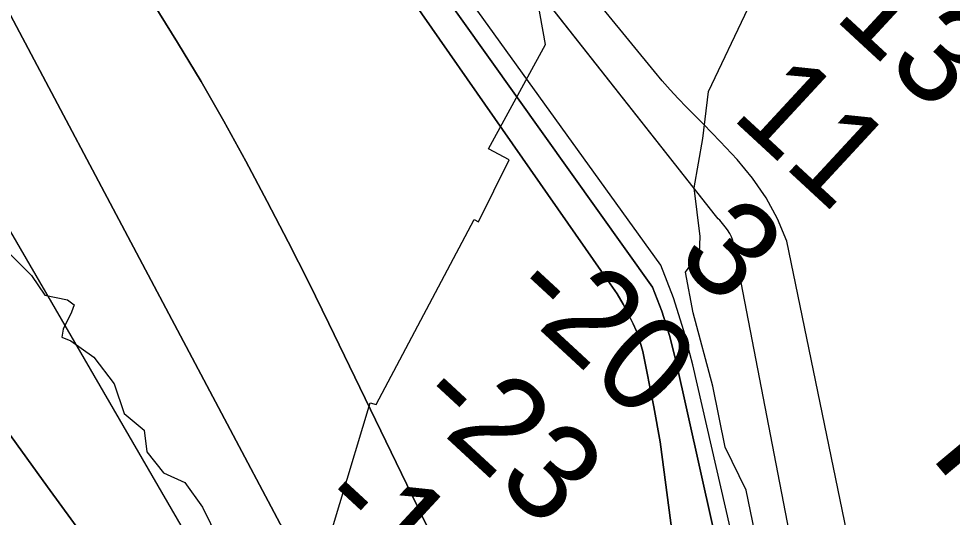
# Model space of a CAD drawing. Extents: x 3161665 to 3199565, y 885729 to 911164.
# Drawn here: x 3176646 to 3177300, y 907706 to 908056 of the extents above; entities that cross this region are included whole.
import ezdxf

# ---------------------------------------------------------------- set-up
doc = ezdxf.new("R2010")
doc.units = 0
for name, color, linetype in [('V-RIVR-EDGE', 7, 'Continuous'), ('V-RIVR-RANG', 7, 'Continuous'), ('V-RIVR-RANG-IDEN', 7, 'Continuous'), ('V-RRAP-RVMT', 7, 'Continuous'), ('V-TOPO-DPTH', 7, 'Continuous'), ('V-TOPO-MINR', 7, 'Continuous')]:
    doc.layers.add(name, color=color, linetype=linetype)

msp = doc.modelspace()

# ---------------------------------------------------------------- linework, layer by layer
at = {"layer": 'V-RIVR-EDGE'}
for points in [[(3177165.8, 907674.28), (3177155.3, 907725.11), (3177140.59, 907755.17), (3177131.92, 907798.15), (3177118.2, 907849.45), (3177112.72, 907878.1), (3177122.46, 907891.47), (3177122.95, 907903.01), (3177118.87, 907937.2), (3177124.96, 907971.83), (3177128.74, 908004.61), (3177156.6, 908063.2), (3177170.03, 908078.87), (3177178.4, 908099.64), (3177204.79, 908127.74), (3177209.92, 908148.05), (3177221.49, 908158.19), (3177234, 908172.94), (3177243.73, 908184.46), (3177245.15, 908198.77), (3177247.48, 908205.7), (3177261.82, 908213.97), (3177279.88, 908235.64), (3177303.13, 908296.55)], [(3176639.82, 907890.58), (3176654.57, 907875.76), (3176664.07, 907861.91), (3176679.8, 907858.53), (3176684.56, 907855.18), (3176682.64, 907849.94), (3176676.89, 907838.03), (3176675.92, 907832.31), (3176682.12, 907829.91), (3176698.3, 907818.43), (3176712.56, 907799.79), (3176719.66, 907778.79), (3176733.46, 907767.31), (3176735.33, 907752.05), (3176747.22, 907737.24), (3176761.99, 907730.52), (3176774.34, 907713.33), (3176785.73, 907690.41)]]:
    msp.add_lwpolyline(points, dxfattribs=at)
at = {"layer": 'V-RRAP-RVMT'}
msp.add_lwpolyline([(3176849.33, 907645.18), (3176891.77, 907786.38), (3176896.08, 907785.31), (3176964.69, 907914.93), (3176967.66, 907913.39), (3176989.14, 907956.67), (3176974.75, 907964.44), (3177014.65, 908037.66), (3177007.13, 908079.44), (3177013.82, 908102.64), (3177004.06, 908107.12), (3177029.07, 908169.45), (3177033.79, 908168.86), (3177045.46, 908211.18), (3177057.51, 908208.85), (3177059.49, 908212.39), (3177061.72, 908282.58), (3177067.54, 908328.2), (3177102.62, 908590.09), (3177131.04, 908745.93)], dxfattribs=at)
at = {"layer": 'V-TOPO-DPTH'}
for points in [[(3177295.19, 907127.35), (3177146.69, 907897.38), (3177145.96, 907900.11), (3177145.01, 907902.75), (3177143.7, 907905.22), (3177142.17, 907907.6), (3177140.53, 907909.79), (3177139.61, 907910.97), (3177138.67, 907912.14), (3177137.68, 907913.27), (3177136.67, 907914.38), (3177135.66, 907915.49), (3177134.67, 907916.62), (3177133.72, 907917.78), (3176808.87, 908330.46), (3176782.44, 908387.13), (3176771.9, 908427.84), (3176759.61, 908480.94), (3176752.59, 908518.11), (3176731.44, 908560.62), (3176681.91, 908616.01)], [(3176657.81, 908589.86), (3176713.72, 908539.41), (3176720.76, 908516.4), (3176720.72, 908495.16), (3176720.65, 908450.93), (3176722.34, 908404.92), (3176725.83, 908378.37), (3177089.68, 907867.53), (3177096.18, 907850.76), (3177101.5, 907833.58), (3177106.03, 907816.13), (3177173.72, 907512.03)], [(3176657.81, 908589.86), (3176713.72, 908539.41), (3176720.76, 908516.4), (3176720.72, 908495.16), (3176720.65, 908450.93), (3176722.34, 908404.92), (3176725.83, 908378.37), (3177089.68, 907867.53), (3177096.18, 907850.76), (3177101.5, 907833.58), (3177106.03, 907816.13), (3177173.72, 907512.03)], [(3177206.23, 906913.65), (3177094.96, 907758.96), (3177090.61, 907783.51), (3177082.75, 907822.29), (3177081.53, 907827.31), (3177080.06, 907832.24), (3177078.22, 907837.05), (3177076.13, 907841.78), (3177073.15, 907847.88), (3177069.15, 907855.44), (3177064.83, 907862.81), (3177060.05, 907869.88), (3177054.96, 907876.75), (3176649.2, 908459.51), (3176599.17, 908526.24)], [(3176599.17, 908526.24), (3176649.2, 908459.51), (3177054.96, 907876.75), (3177060.05, 907869.88), (3177064.83, 907862.81), (3177069.15, 907855.44), (3177073.15, 907847.88), (3177076.13, 907841.78), (3177078.22, 907837.05), (3177080.06, 907832.24), (3177081.53, 907827.31), (3177082.75, 907822.29), (3177090.61, 907783.51), (3177094.96, 907758.96), (3177206.23, 906913.65)], [(3176507.89, 908427.2), (3176563.28, 908342.66), (3176581.93, 908314.71), (3176740.13, 908066.24), (3176757.01, 908039.07), (3176773.48, 908011.67), (3176789.34, 907983.91), (3176804.79, 907955.91), (3176819.76, 907927.64), (3176834.48, 907899.24), (3176848.83, 907870.66), (3176862.94, 907841.95), (3176939.2, 907684.17)], [(3176939.2, 907684.17), (3176862.94, 907841.95), (3176848.83, 907870.66), (3176834.48, 907899.24), (3176819.76, 907927.64), (3176804.79, 907955.91), (3176789.34, 907983.91), (3176773.48, 908011.67), (3176757.01, 908039.07), (3176740.13, 908066.24), (3176581.93, 908314.71), (3176563.28, 908342.66), (3176507.89, 908427.2)], [(3176456.85, 908371.82), (3176497.7, 908325.37), (3176497.93, 908325.12), (3176498.15, 908324.87), (3176498.35, 908324.61), (3176498.55, 908324.34), (3176499.79, 908322.56), (3176500.55, 908321.38), (3176501.27, 908320.16), (3176501.91, 908318.91), (3176502.49, 908317.62), (3176871.87, 907620.54)], [(3176871.87, 907620.54), (3176502.49, 908317.62), (3176501.91, 908318.91), (3176501.27, 908320.16), (3176500.55, 908321.38), (3176499.79, 908322.56), (3176498.55, 908324.34), (3176498.35, 908324.61), (3176498.15, 908324.87), (3176497.93, 908325.12), (3176497.7, 908325.37), (3176456.85, 908371.82)], [(3177295.19, 907127.35), (3177146.69, 907897.38), (3177145.96, 907900.11), (3177145.01, 907902.75), (3177143.7, 907905.22), (3177142.17, 907907.6), (3177140.53, 907909.79), (3177139.61, 907910.97), (3177138.67, 907912.14), (3177137.68, 907913.27), (3177136.67, 907914.38), (3177135.66, 907915.49), (3177134.67, 907916.62), (3177133.72, 907917.78), (3176905.63, 908207.55), (3176898.95, 908216.04), (3176942.42, 908251.19), (3176949.3, 908242.18), (3176949.3, 908242.18)], [(3176803.29, 907538.73), (3176665.81, 907727.48), (3176612.02, 907802.11), (3176558.72, 907877.09), (3176506.18, 907952.6), (3176454.13, 908028.46), (3176353.88, 908176.15), (3176352.34, 908178.44), (3176350.83, 908180.74), (3176349.34, 908183.05), (3176347.87, 908185.38), (3176344, 908191.59), (3176340.54, 908196.98), (3176336.99, 908202.31), (3176333.31, 908207.55), (3176329.53, 908212.73), (3176320.88, 908224.29)], [(3176320.88, 908224.29), (3176329.53, 908212.73), (3176333.31, 908207.55), (3176336.99, 908202.31), (3176340.54, 908196.98), (3176344, 908191.59), (3176347.87, 908185.38), (3176349.34, 908183.05), (3176350.83, 908180.74), (3176352.34, 908178.44), (3176353.88, 908176.15), (3176454.13, 908028.46), (3176506.18, 907952.6), (3176558.72, 907877.09), (3176612.02, 907802.11), (3176665.81, 907727.48), (3176803.29, 907538.73)]]:
    msp.add_lwpolyline(points, dxfattribs=at)
at = {"layer": 'V-TOPO-MINR'}
for points in [[(3177355.05, 907067.7), (3177183.7, 907899.84), (3177177.1, 907915.4), (3177169.29, 907930.22), (3177159.69, 907943.95), (3177148.89, 907956.94), (3177136.96, 907969.56), (3177131.15, 907975.65), (3177125.31, 907981.69), (3177119.41, 907987.68), (3177113.47, 907993.64), (3177107.61, 907999.66), (3177101.91, 908005.82), (3177096.44, 908012.19), (3177091.12, 908018.69), (3176831.87, 908335.73), (3176811.98, 908389.18), (3176791.38, 908445.5), (3176768.5, 908512.78), (3176749.14, 908567.66), (3176693.45, 908628.53)], [(3177295.19, 907127.35), (3177146.69, 907897.38), (3177145.96, 907900.11), (3177145.01, 907902.75), (3177143.7, 907905.22), (3177142.17, 907907.6), (3177140.53, 907909.79), (3177139.61, 907910.97), (3177138.67, 907912.14), (3177137.68, 907913.27), (3177136.67, 907914.38), (3177135.66, 907915.49), (3177134.67, 907916.62), (3177133.72, 907917.78), (3176808.87, 908330.46), (3176782.44, 908387.13), (3176771.9, 908427.84), (3176759.61, 908480.94), (3176752.59, 908518.11), (3176731.44, 908560.62), (3176681.91, 908616.01)], [(3177241.27, 907274.28), (3177117.87, 907813.09), (3177111.61, 907836.75), (3177104.31, 907860.05), (3177095.47, 907882.8), (3176773.5, 908330.52), (3176759.42, 908371.24), (3176745.35, 908417.27), (3176741.9, 908466.82), (3176734.91, 908518.14), (3176729.63, 908535.85), (3176668.72, 908601.7)], [(3177173.72, 907512.03), (3177106.03, 907816.13), (3177101.5, 907833.58), (3177096.18, 907850.76), (3177089.68, 907867.53), (3176725.83, 908378.37), (3176722.34, 908404.92), (3176720.65, 908450.93), (3176720.72, 908495.16), (3176720.76, 908516.4), (3176713.72, 908539.41), (3176657.81, 908589.86)], [(3177206.23, 906913.65), (3177094.96, 907758.96), (3177090.61, 907783.51), (3177082.75, 907822.29), (3177081.53, 907827.31), (3177080.06, 907832.24), (3177078.22, 907837.05), (3177076.13, 907841.78), (3177073.15, 907847.88), (3177069.15, 907855.44), (3177064.83, 907862.81), (3177060.05, 907869.88), (3177054.96, 907876.75), (3176649.2, 908459.51), (3176599.17, 908526.24)], [(3176507.89, 908427.2), (3176563.28, 908342.66), (3176581.93, 908314.71), (3176740.13, 908066.24), (3176757.01, 908039.07), (3176773.48, 908011.67), (3176789.34, 907983.91), (3176804.79, 907955.91), (3176819.76, 907927.64), (3176834.48, 907899.24), (3176848.83, 907870.66), (3176862.94, 907841.95), (3176939.2, 907684.17)], [(3176456.85, 908371.82), (3176497.7, 908325.37), (3176497.93, 908325.12), (3176498.15, 908324.87), (3176498.35, 908324.61), (3176498.55, 908324.34), (3176499.79, 908322.56), (3176500.55, 908321.38), (3176501.27, 908320.16), (3176501.91, 908318.91), (3176502.49, 908317.62), (3176871.87, 907620.54)], [(3176400.05, 908310.19), (3176430.4, 908266.99), (3176434.27, 908262.47), (3176437.86, 908257.72), (3176441.26, 908252.82), (3176454.19, 908232.91), (3176456.1, 908229.74), (3176457.85, 908226.49), (3176459.38, 908223.14), (3176460.76, 908219.7), (3176462.05, 908216.23), (3176463.39, 908212.77), (3176464.79, 908209.33), (3176466.24, 908205.92), (3176763.56, 907693.04)], [(3176320.88, 908224.29), (3176329.53, 908212.73), (3176333.31, 908207.55), (3176336.99, 908202.31), (3176340.54, 908196.98), (3176344, 908191.59), (3176347.87, 908185.38), (3176349.34, 908183.05), (3176350.83, 908180.74), (3176352.34, 908178.44), (3176353.88, 908176.15), (3176454.13, 908028.46), (3176506.18, 907952.6), (3176558.72, 907877.09), (3176612.02, 907802.11), (3176665.81, 907727.48), (3176803.29, 907538.73)]]:
    msp.add_lwpolyline(points, dxfattribs=at)

# ---------------------------------------------------------------- texts
at = {"layer": 'V-RIVR-RANG'}
for s, p in [('13', (3177215.71, 908056.45)), ('11', (3177143.73, 907986.8)), ('3', (3177104.68, 907886.71)), ('-20', (3176986.04, 907860.22)), ('-23', (3176920.46, 907784.67)), ('-16', (3176851.39, 907712.33))]:
    msp.add_text(s, height=67, rotation=317.23833, dxfattribs=at).set_placement(p)
at = {"layer": 'V-RIVR-RANG-IDEN'}
msp.add_text('R-301.75', height=83, rotation=309.92053, dxfattribs=at).set_placement((3177282.37, 907750.38))

doc.saveas('drawing.dxf')
